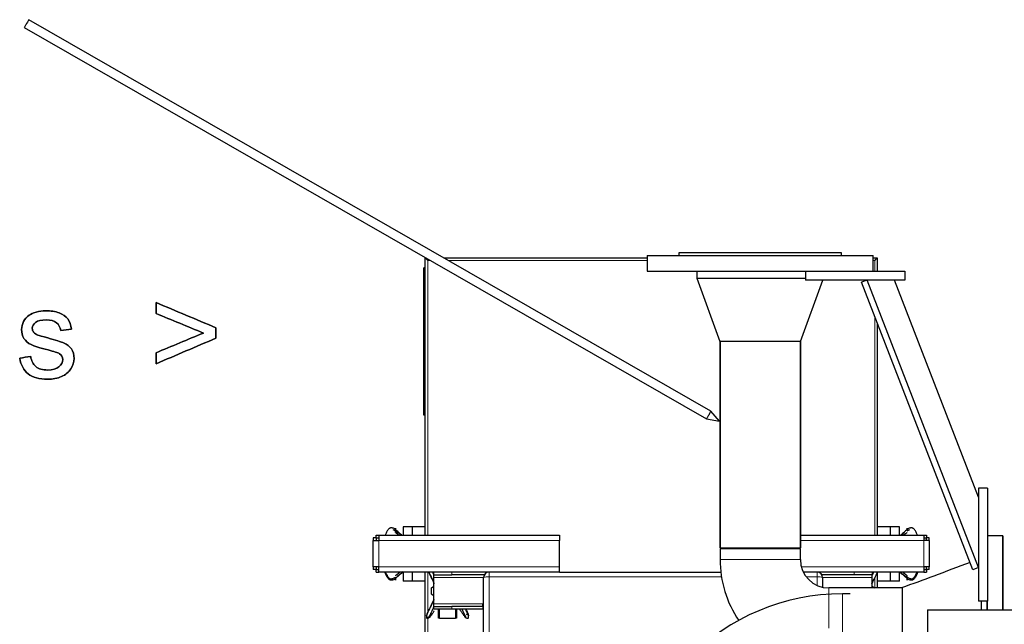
# Model space of a CAD drawing. Header units: inches. Extents: x 0 to 17820, y -10 to 12600.
# Tile 327 of 339: x 11647 to 12736, y 10743 to 11412. Entities that reach past the tile are written whole.
import ezdxf

# ---------------------------------------------------------------- set-up
doc = ezdxf.new("R2010")
doc.units = ezdxf.units.IN
doc.layers.add('1', color=7, linetype='Continuous', true_color=0xffffff)
doc.layers.add('254', color=7, linetype='Continuous', true_color=0xffffff)

msp = doc.modelspace()

# ---------------------------------------------------------------- linework, layer by layer
at = {"layer": '1', "color": 2, "linetype": 'Continuous', "lineweight": 25}
for p, q in [((12375.813, 11153.901), (12375.813, 11150.901)), ((12555.813, 11153.901), (12375.813, 11153.901)), ((12555.813, 11150.901), (12555.813, 11153.901)), ((12095.313, 11148.401), (12095.773, 11148.401)), ((12098.113, 11145.601), (12095.313, 11148.401)), ((12095.313, 11135.686), (12095.313, 11148.401)), ((12115.875, 11148.401), (12340.813, 11148.401)), ((12340.813, 11150.901), (12340.813, 11133.901)), ((12340.813, 11150.901), (12590.813, 11150.901)), ((12590.813, 11133.901), (12590.813, 11150.901)), ((12590.813, 11148.401), (12595.313, 11148.401)), ((12592.513, 11145.601), (12595.313, 11148.401)), ((12595.313, 11148.401), (12595.313, 11133.901)), ((12093.813, 11131.401), (12093.813, 11137.401)), ((12095.313, 11137.401), (12093.813, 11137.401)), ((12095.313, 11131.401), (12095.313, 11135.686)), ((12340.813, 11133.901), (12540.816, 11133.901)), ((12395.813, 11133.901), (12395.813, 11125.901)), ((12515.813, 11133.901), (12515.813, 11123.901)), ((12540.813, 11133.901), (12625.813, 11133.901)), ((12625.813, 11133.901), (12625.813, 11123.901)), ((12093.813, 10980.401), (12093.813, 11131.401)), ((12095.313, 10980.401), (12095.313, 11131.401)), ((12395.813, 11125.901), (12421.29, 11055.901)), ((12395.813, 11125.901), (12515.813, 11125.901)), ((12395.813, 11125.901), (12515.813, 11125.901)), ((12510.335, 11055.901), (12535.084, 11123.901)), ((12625.813, 11123.901), (12515.813, 11123.901)), ((12584.283, 11123.901), (12577.956, 11121.453)), ((12700.986, 10803.511), (12577.956, 11121.453)), ((12707.313, 10805.959), (12584.283, 11123.901)), ((12707.312, 10883.903), (12614.444, 11123.899)), ((12595.313, 11076.589), (12595.313, 10841.901)), ((12465.813, 11055.901), (12421.29, 11055.901)), ((12421.363, 10827.901), (12421.363, 11055.901)), ((12421.363, 11055.901), (12421.363, 10827.901)), ((12510.335, 11055.901), (12465.813, 11055.901)), ((12510.263, 11055.901), (12510.263, 10827.901)), ((12510.263, 10827.901), (12510.263, 11055.901)), ((12093.813, 10974.401), (12093.813, 10980.401)), ((12095.313, 10976.116), (12095.313, 10980.401)), ((12095.313, 10974.401), (12093.813, 10974.401)), ((12095.313, 10841.893), (12095.313, 10976.116)), ((12707.313, 10893.901), (12707.313, 10768.901)), ((12717.313, 10893.901), (12707.313, 10893.901)), ((12717.313, 10893.901), (12717.313, 10768.901)), ((12070.813, 10851.101), (12070.813, 10841.901)), ((12080.813, 10851.101), (12070.813, 10851.101)), ((12080.813, 10851.101), (12080.813, 10850.901)), ((12095.313, 10850.901), (12080.813, 10850.901)), ((12080.813, 10850.901), (12080.813, 10841.901)), ((12609.813, 10850.901), (12595.313, 10850.901)), ((12609.813, 10850.901), (12609.813, 10851.101)), ((12619.813, 10851.101), (12609.813, 10851.101)), ((12609.813, 10841.901), (12609.813, 10850.901)), ((12619.813, 10841.901), (12619.813, 10851.101)), ((12037.813, 10838.899), (12037.813, 10835.901)), ((12040.815, 10838.901), (12040.815, 10841.901)), ((12040.815, 10841.901), (12043.813, 10841.901)), ((12040.863, 10838.899), (12040.863, 10835.901)), ((12043.813, 10841.901), (12043.813, 10835.901)), ((12043.813, 10841.901), (12243.813, 10841.901)), ((12243.813, 10841.901), (12243.813, 10835.901)), ((12510.266, 10841.901), (12646.813, 10841.901)), ((12646.813, 10841.901), (12649.811, 10841.901)), ((12646.813, 10841.901), (12646.813, 10835.901)), ((12649.763, 10835.901), (12649.763, 10838.899)), ((12649.811, 10841.901), (12649.811, 10838.901)), ((12652.813, 10835.901), (12652.813, 10838.899)), ((12734.313, 10840.901), (12717.313, 10840.901)), ((12734.313, 10840.901), (12717.313, 10840.901)), ((12734.313, 10840.901), (12734.313, 10759.164)), ((12734.313, 10759.173), (12734.313, 10840.901)), ((12037.813, 10835.901), (12043.813, 10835.901)), ((12037.813, 10806.901), (12037.813, 10835.901)), ((12243.813, 10806.901), (12243.813, 10835.901)), ((12421.363, 10827.901), (12510.263, 10827.901)), ((12421.363, 10826.901), (12421.363, 10814.901)), ((12421.363, 10826.901), (12465.813, 10826.901)), ((12446.813, 10827.901), (12446.813, 10826.901)), ((12465.813, 10826.901), (12510.263, 10826.901)), ((12510.263, 10814.901), (12510.263, 10826.901)), ((12652.813, 10835.901), (12646.813, 10835.901)), ((12652.813, 10835.901), (12652.813, 10806.901)), ((12037.813, 10806.901), (12037.813, 10803.903)), ((12043.813, 10806.901), (12037.813, 10806.901)), ((12040.863, 10806.901), (12040.863, 10803.903)), ((12043.813, 10800.901), (12043.813, 10806.901)), ((12243.813, 10800.901), (12243.813, 10806.901)), ((12652.813, 10806.901), (12646.813, 10806.901)), ((12646.813, 10806.901), (12646.813, 10800.901)), ((12649.763, 10803.903), (12649.763, 10806.901)), ((12652.813, 10803.903), (12652.813, 10806.901)), ((12707.313, 10805.959), (12700.986, 10803.511)), ((12040.815, 10800.901), (12040.815, 10803.901)), ((12040.815, 10800.901), (12043.813, 10800.901)), ((12070.813, 10800.901), (12070.813, 10790.701)), ((12080.813, 10800.901), (12080.813, 10790.901)), ((12095.313, 10561.736), (12095.313, 10800.895)), ((12104.813, 10797.901), (12104.813, 10800.901)), ((12104.813, 10794.901), (12104.813, 10797.901)), ((12104.813, 10797.901), (12124.813, 10797.901)), ((12104.813, 10765.901), (12104.813, 10794.901)), ((12160.616, 10797.901), (12124.813, 10797.901)), ((12159.813, 10547.499), (12159.813, 10794.901)), ((12243.813, 10800.901), (12422.177, 10800.901)), ((12569.813, 10797.901), (12534.009, 10797.901)), ((12534.813, 10794.901), (12534.813, 10784.133)), ((12589.813, 10797.901), (12569.813, 10797.901)), ((12589.813, 10800.901), (12589.813, 10797.901)), ((12589.813, 10794.901), (12589.813, 10797.901)), ((12589.813, 10783.351), (12589.813, 10794.901)), ((12595.313, 10800.164), (12595.313, 10783.351)), ((12609.813, 10790.901), (12609.813, 10800.901)), ((12619.813, 10790.701), (12619.813, 10800.901)), ((12646.813, 10800.901), (12649.811, 10800.901)), ((12649.811, 10803.901), (12649.811, 10800.901)), ((12080.813, 10790.701), (12070.813, 10790.701)), ((12080.813, 10790.901), (12080.813, 10790.701)), ((12095.313, 10790.901), (12080.813, 10790.901)), ((12102.353, 10783.372), (12104.813, 10785.457)), ((12102.353, 10776.372), (12102.353, 10783.372)), ((12622.214, 10783.351), (12541.813, 10783.351)), ((12589.813, 10785.526), (12592.353, 10783.372)), ((12592.353, 10783.372), (12592.353, 10783.351)), ((12609.813, 10790.901), (12595.313, 10790.901)), ((12609.813, 10790.701), (12609.813, 10790.901)), ((12619.813, 10790.701), (12609.813, 10790.701)), ((12622.923, 10783.532), (12622.923, 10694.27)), ((12104.813, 10774.286), (12102.353, 10776.372)), ((12565.313, 10776.948), (12556.813, 10776.948)), ((12104.813, 10762.901), (12104.813, 10765.901)), ((12104.813, 10762.901), (12124.813, 10762.901)), ((12104.813, 10759.901), (12104.813, 10762.901)), ((12158.813, 10762.901), (12124.813, 10762.901)), ((12159.813, 10765.901), (12158.813, 10765.901)), ((12158.813, 10762.901), (12158.813, 10765.901)), ((12158.813, 10762.901), (12158.813, 10759.901)), ((12717.313, 10768.901), (12707.313, 10768.901)), ((12710.313, 10768.898), (12710.313, 10759.162)), ((12716.313, 10768.893), (12716.313, 10759.164)), ((12717.313, 10759.173), (12717.313, 10768.903)), ((12124.813, 10759.901), (12104.813, 10759.901)), ((12109.813, 10749.901), (12109.813, 10759.901)), ((12110.853, 10749.701), (12110.853, 10759.901)), ((12158.813, 10759.901), (12124.813, 10759.901)), ((12128.853, 10759.901), (12128.853, 10749.701)), ((12129.813, 10759.901), (12129.813, 10749.901)), ((12650.813, 10759.164), (12650.813, 10585.052)), ((12650.813, 10759.164), (15633.313, 10759.164)), ((12110.853, 10749.901), (12109.813, 10749.901)), ((12128.853, 10749.701), (12110.853, 10749.701)), ((12129.813, 10749.901), (12128.853, 10749.901))]:
    msp.add_line(p, q, dxfattribs=at)
at = {"layer": '1', "color": 110, "linetype": 'Continuous', "lineweight": 13}
for p, q in [((12100.654, 11145.601), (12098.113, 11145.601)), ((12098.113, 11145.601), (12098.113, 10841.892)), ((12340.817, 11145.601), (12120.754, 11145.601)), ((12592.513, 11145.601), (12590.805, 11145.601)), ((12592.513, 11133.896), (12592.513, 11145.601)), ((12095.313, 11131.401), (12093.813, 11131.401)), ((12592.513, 10841.892), (12592.513, 11083.824)), ((12095.313, 10980.401), (12093.813, 10980.401)), ((12043.813, 10835.901), (12043.813, 10806.901)), ((12243.813, 10835.901), (12043.813, 10835.901)), ((12646.813, 10835.901), (12510.263, 10835.901)), ((12646.813, 10806.901), (12646.813, 10835.901)), ((12043.813, 10806.901), (12243.813, 10806.901)), ((12510.263, 10814.901), (12421.363, 10814.901)), ((12511.294, 10806.901), (12646.813, 10806.901)), ((12098.113, 10800.893), (12098.113, 10756.779)), ((12159.815, 10794.901), (12104.813, 10794.901)), ((12124.813, 10800.901), (12124.813, 10797.901)), ((12165.813, 10795.682), (12165.813, 10546.179)), ((12422.902, 10795.682), (12165.813, 10795.682)), ((12528.813, 10795.682), (12516.788, 10795.682)), ((12528.813, 10786.152), (12528.813, 10795.682)), ((12589.813, 10794.901), (12534.81, 10794.901)), ((12569.813, 10797.901), (12569.813, 10800.901)), ((12592.513, 10783.342), (12592.513, 10794.538)), ((12541.813, 10783.351), (12541.813, 10738.901)), ((12556.813, 10776.948), (12556.813, 10700.854)), ((12158.813, 10765.901), (12104.813, 10765.901)), ((12124.813, 10762.901), (12124.813, 10759.901)), ((12098.113, 10751.392), (12098.113, 10561.121))]:
    msp.add_line(p, q, dxfattribs=at)
at = {"layer": '1', "color": 2, "linetype": 'Continuous', "lineweight": 25}
for centre, radius, start, end in [((12541.813, 10814.901), 120.45, 180, 214.059375), ((12541.813, 10814.901), 31.55, 180, 270), ((12165.813, 10794.901), 6, 90, 180), ((12528.813, 10794.901), 6, 0, 90), ((12556.813, 10538.901), 238.047, 90, 180)]:
    msp.add_arc(centre, radius, start, end, dxfattribs=at)
at = {"layer": '1', "color": 110, "linetype": 'Continuous', "lineweight": 13}
for centre, start_param, end_param in [((12165.813, 10794.901), 4.71238898, 6.28318531), ((12528.813, 10794.901), 3.14159265, 4.71238898)]:
    msp.add_ellipse(centre, major_axis=(-6, 0), ratio=0.1301739, start_param=start_param, end_param=end_param, dxfattribs=at)
at = {"layer": '1', "color": 2, "linetype": 'Continuous', "lineweight": 25}
for points, degree, knots in [([(11797.462, 11031.327), (11819.539, 11040.758), (11841.617, 11050.189), (11863.694, 11059.621), (11863.694, 11063.441), (11863.694, 11067.261), (11863.694, 11071.081), (11841.617, 11080.402), (11819.539, 11089.722), (11797.462, 11099.043), (11797.462, 11094.975), (11797.462, 11090.907), (11797.462, 11086.84), (11814.943, 11079.651), (11832.424, 11072.463), (11849.905, 11065.274), (11832.424, 11058.026), (11814.943, 11050.778), (11797.462, 11043.53), (11797.462, 11039.462), (11797.462, 11035.395), (11797.462, 11031.327)], 3, [0, 0, 0, 0, 0.24559405, 0.24559405, 0.24559405, 0.28467495, 0.28467495, 0.28467495, 0.52982571, 0.52982571, 0.52982571, 0.5714364, 0.5714364, 0.5714364, 0.76479632, 0.76479632, 0.76479632, 0.95838931, 0.95838931, 0.95838931, 1, 1, 1, 1]), ([(11658.782, 11039.436), (11654.732, 11038.797), (11650.681, 11038.157), (11646.631, 11037.518), (11647.987, 11029.843), (11651.133, 11024.036), (11661.008, 11016.208), (11668.196, 11014.264), (11683.29, 11014.264), (11688.38, 11015.261), (11697.385, 11019.201), (11700.839, 11021.99), (11705.585, 11029.237), (11706.8, 11033.092), (11706.8, 11041.355), (11705.827, 11044.86), (11703.858, 11047.674), (11701.913, 11050.513), (11699.202, 11052.662), (11692.336, 11055.583), (11686.283, 11057.497), (11671.593, 11061.441), (11667.992, 11062.511), (11666.764, 11062.972), (11664.615, 11063.842), (11663.054, 11064.916), (11662.057, 11066.246), (11661.059, 11067.525), (11660.547, 11068.958), (11660.547, 11073.051), (11661.75, 11075.226), (11666.575, 11078.973), (11670.601, 11079.882), (11681.013, 11079.882), (11684.697, 11078.833), (11689.938, 11074.66), (11691.527, 11071.747), (11692.064, 11068.012), (11696.064, 11068.557), (11700.063, 11069.103), (11704.062, 11069.649), (11703.295, 11074.33), (11701.888, 11078.065), (11697.807, 11083.677), (11694.623, 11085.893), (11686.027, 11089.168), (11681.038, 11089.986), (11671.573, 11089.986), (11668.043, 11089.5), (11661.45, 11087.507), (11658.833, 11086.328), (11656.94, 11084.921), (11654.382, 11083.105), (11652.361, 11080.828), (11650.903, 11078.065), (11649.419, 11075.328), (11648.677, 11072.335), (11648.677, 11065.556), (11649.573, 11062.307), (11653.173, 11056.444), (11655.815, 11054.146), (11662.763, 11050.825), (11669.015, 11048.876), (11684.697, 11044.911), (11688.867, 11043.53), (11692.969, 11040.857), (11694.188, 11038.669), (11694.188, 11032.785), (11692.806, 11030.099), (11687.368, 11025.482), (11683.162, 11024.369), (11671.931, 11024.369), (11667.582, 11025.648), (11661.368, 11030.843), (11659.447, 11034.576), (11658.782, 11039.436)], 3, [0, 0, 0, 0, 0.04048951, 0.04048951, 0.04048951, 0.10713507, 0.10713507, 0.17378063, 0.17378063, 0.21398528, 0.21398528, 0.25418994, 0.25418994, 0.29419666, 0.29419666, 0.33495352, 0.33495352, 0.33495352, 0.36752383, 0.36752383, 0.40018235, 0.40018235, 0.42284402, 0.42284402, 0.42284402, 0.43935576, 0.43935576, 0.43935576, 0.45256377, 0.45256377, 0.47344095, 0.47344095, 0.49445695, 0.49445695, 0.51232055, 0.51232055, 0.52999349, 0.52999349, 0.52999349, 0.56186032, 0.56186032, 0.56186032, 0.59371819, 0.59371819, 0.62538692, 0.62538692, 0.65705566, 0.65705566, 0.67816815, 0.67816815, 0.69923584, 0.69923584, 0.69923584, 0.72293913, 0.72293913, 0.72293913, 0.74690676, 0.74690676, 0.77334724, 0.77334724, 0.80005965, 0.80005965, 0.82669612, 0.82669612, 0.84644661, 0.84644661, 0.87468024, 0.87468024, 0.90602215, 0.90602215, 0.93753622, 0.93753622, 0.96890705, 0.96890705, 1, 1, 1, 1]), ([(12062.313, 10847.982), (12061.822, 10848.336), (12060.808, 10848.993), (12059.416, 10849.573), (12058.247, 10849.806), (12057.333, 10849.843), (12056.544, 10849.659), (12055.955, 10849.404), (12055.55, 10849.165), (12055.181, 10848.893), (12054.728, 10848.495), (12054.015, 10847.728), (12053.181, 10846.493), (12052.332, 10844.934), (12051.598, 10843.408), (12051.142, 10842.404), (12050.934, 10841.934)], 3, [0, 0, 0, 0, 0.11265384, 0.22530769, 0.28163461, 0.33796153, 0.39428845, 0.42245191, 0.45061537, 0.47877883, 0.50694229, 0.56326921, 0.67592306, 0.7885769, 0.90123074, 1, 1, 1, 1]), ([(12062.313, 10846.464), (12062.313, 10846.597), (12062.313, 10846.871), (12062.313, 10847.218), (12062.313, 10847.583), (12062.313, 10847.952), (12062.313, 10848.255), (12062.313, 10848.553), (12062.313, 10848.894), (12062.313, 10849.192), (12062.313, 10849.404), (12062.313, 10849.523), (12062.313, 10849.61), (12062.313, 10849.663), (12062.313, 10849.637), (12062.313, 10849.537), (12062.313, 10849.397), (12062.313, 10849.226), (12062.313, 10849.002), (12062.313, 10848.752), (12062.313, 10848.468), (12062.313, 10848.158), (12062.313, 10847.982)], 5, [0, 0, 0, 0, 0, 0, 0.10425453, 0.20832957, 0.25, 0.25, 0.25, 0.31281988, 0.41711025, 0.5, 0.5, 0.5, 0.52105121, 0.62518273, 0.7291347, 0.75, 0.75, 0.75, 0.86391491, 1, 1, 1, 1, 1, 1]), ([(12639.691, 10841.934), (12639.483, 10842.404), (12639.027, 10843.408), (12638.293, 10844.934), (12637.444, 10846.493), (12636.61, 10847.728), (12635.897, 10848.495), (12635.444, 10848.893), (12635.075, 10849.165), (12634.67, 10849.404), (12634.081, 10849.659), (12633.292, 10849.843), (12632.378, 10849.806), (12631.209, 10849.573), (12629.817, 10848.993), (12628.803, 10848.336), (12628.313, 10847.982)], 3, [0, 0, 0, 0, 0.09876926, 0.2114231, 0.32407694, 0.43673079, 0.49305771, 0.52122117, 0.54938463, 0.57754809, 0.60571155, 0.66203847, 0.71836539, 0.77469231, 0.88734616, 1, 1, 1, 1]), ([(12628.313, 10847.982), (12628.313, 10848.158), (12628.313, 10848.468), (12628.313, 10848.752), (12628.313, 10849.002), (12628.313, 10849.226), (12628.313, 10849.397), (12628.313, 10849.537), (12628.313, 10849.637), (12628.313, 10849.663), (12628.313, 10849.61), (12628.313, 10849.523), (12628.313, 10849.404), (12628.313, 10849.192), (12628.313, 10848.894), (12628.313, 10848.553), (12628.313, 10848.255), (12628.313, 10847.952), (12628.313, 10847.583), (12628.313, 10847.218), (12628.313, 10846.871), (12628.313, 10846.597), (12628.313, 10846.464)], 5, [0, 0, 0, 0, 0, 0, 0.13608509, 0.25, 0.25, 0.25, 0.2708653, 0.37481727, 0.47894879, 0.5, 0.5, 0.5, 0.58288975, 0.68718012, 0.75, 0.75, 0.75, 0.79167043, 0.89574547, 1, 1, 1, 1, 1, 1]), ([(12059.226, 10847.892), (12059.747, 10847.741), (12060.831, 10847.321), (12061.807, 10846.773), (12062.313, 10846.464)], 3, [0, 0, 0, 0, 0.46452477, 1, 1, 1, 1]), ([(12069.465, 10841.61), (12069.249, 10841.814), (12068.519, 10842.499), (12067.254, 10843.669), (12065.654, 10845.13), (12064.015, 10846.594), (12062.885, 10847.539), (12062.313, 10847.982)], 3, [0, 0, 0, 0, 0.09573867, 0.321804, 0.54786933, 0.77393467, 1, 1, 1, 1]), ([(12062.313, 10846.464), (12063.042, 10846.088), (12064.396, 10845.251), (12066.313, 10843.868), (12067.683, 10842.774), (12068.414, 10842.148), (12068.538, 10842.041)], 3, [0, 0, 0, 0, 0.31200031, 0.62400062, 0.93600094, 1, 1, 1, 1]), ([(12062.313, 10844.813), (12062.313, 10844.813), (12062.313, 10844.816), (12062.313, 10844.852), (12062.313, 10844.925), (12062.313, 10845.028), (12062.313, 10845.214), (12062.313, 10845.462), (12062.313, 10845.705), (12062.313, 10845.981), (12062.313, 10846.285), (12062.313, 10846.464)], 5, [0, 0, 0, 0, 0, 0, 0.04844541, 0.28970288, 0.42004995, 0.42004995, 0.42004995, 0.67425772, 1, 1, 1, 1, 1, 1]), ([(12628.313, 10847.982), (12627.74, 10847.539), (12626.61, 10846.594), (12624.971, 10845.13), (12623.371, 10843.669), (12622.106, 10842.499), (12621.376, 10841.814), (12621.16, 10841.61)], 3, [0, 0, 0, 0, 0.22606533, 0.45213067, 0.678196, 0.90426133, 1, 1, 1, 1]), ([(12622.087, 10842.041), (12622.211, 10842.148), (12622.942, 10842.774), (12624.08, 10843.683), (12625.114, 10844.443), (12625.519, 10844.729)], 3, [0, 0, 0, 0, 0.11197544, 0.65786421, 1, 1, 1, 1]), ([(12628.313, 10846.464), (12628.818, 10846.773), (12629.794, 10847.321), (12630.878, 10847.741), (12631.399, 10847.892)], 3, [0, 0, 0, 0, 0.53547523, 1, 1, 1, 1]), ([(12697.919, 10811.435), (12684.55, 10806.476), (12671.181, 10801.516), (12645.947, 10792.155), (12634.081, 10787.754), (12622.216, 10783.352)], 3, [0, 0, 0, 0, 0.52978783, 0.52978783, 1, 1, 1, 1]), ([(12062.313, 10793.761), (12061.822, 10793.408), (12060.808, 10792.751), (12059.416, 10792.17), (12058.247, 10791.937), (12057.333, 10791.901), (12056.544, 10792.084), (12055.955, 10792.339), (12055.55, 10792.579), (12055.181, 10792.851), (12054.728, 10793.249), (12054.015, 10794.016), (12053.181, 10795.25), (12052.332, 10796.81), (12051.567, 10798.401), (12050.956, 10799.75), (12050.601, 10800.571), (12050.481, 10800.853)], 3, [0, 0, 0, 0, 0.1050172, 0.21003439, 0.26254299, 0.31505159, 0.36756019, 0.39381449, 0.42006879, 0.44632309, 0.47257738, 0.52508598, 0.63010318, 0.73512038, 0.84013757, 0.94515477, 1, 1, 1, 1]), ([(12051.313, 10800.889), (12051.359, 10800.779), (12051.64, 10800.115), (12052.177, 10798.902), (12053, 10797.267), (12053.812, 10795.935), (12054.505, 10795.054), (12054.947, 10794.577), (12055.309, 10794.247), (12055.71, 10793.961), (12056.303, 10793.682), (12057.11, 10793.509), (12058.066, 10793.582), (12058.765, 10793.724), (12059.146, 10793.829), (12059.226, 10793.852)], 3, [0, 0, 0, 0, 0.0313154, 0.18927457, 0.34723374, 0.50519291, 0.58417249, 0.62366228, 0.66315208, 0.70264187, 0.74213166, 0.82111124, 0.90009083, 0.97907041, 1, 1, 1, 1]), ([(12059.226, 10793.852), (12059.747, 10794.002), (12060.831, 10794.423), (12061.807, 10794.971), (12062.313, 10795.279)], 3, [0, 0, 0, 0, 0.46452477, 1, 1, 1, 1]), ([(12070.915, 10801.522), (12070.725, 10801.337), (12070.031, 10800.666), (12068.819, 10799.523), (12067.254, 10798.074), (12065.654, 10796.613), (12064.015, 10795.149), (12062.885, 10794.205), (12062.313, 10793.761)], 3, [0, 0, 0, 0, 0.07043759, 0.25635007, 0.44226255, 0.62817504, 0.81408752, 1, 1, 1, 1]), ([(12062.313, 10795.279), (12062.313, 10795.146), (12062.313, 10794.872), (12062.313, 10794.525), (12062.313, 10794.16), (12062.313, 10793.791), (12062.313, 10793.488), (12062.313, 10793.251), (12062.313, 10793.078), (12062.313, 10792.915), (12062.313, 10792.717), (12062.313, 10792.515), (12062.313, 10792.399), (12062.313, 10792.304), (12062.313, 10792.22), (12062.313, 10792.134), (12062.313, 10792.105), (12062.313, 10792.098), (12062.313, 10792.113), (12062.313, 10792.162), (12062.313, 10792.208), (12062.313, 10792.27), (12062.313, 10792.347), (12062.313, 10792.518), (12062.313, 10792.741), (12062.313, 10792.991), (12062.313, 10793.275), (12062.313, 10793.586), (12062.313, 10793.761)], 5, [0, 0, 0, 0, 0, 0, 0.10425453, 0.20832957, 0.25, 0.25, 0.25, 0.31281988, 0.375, 0.375, 0.375, 0.41711025, 0.5, 0.5, 0.5, 0.52105121, 0.625, 0.625, 0.625, 0.62518273, 0.7291347, 0.75, 0.75, 0.75, 0.86391491, 1, 1, 1, 1, 1, 1]), ([(12065.106, 10797.015), (12065.511, 10797.3), (12066.545, 10798.061), (12068.14, 10799.334), (12069.3, 10800.369), (12069.848, 10800.888)], 3, [0, 0, 0, 0, 0.24419228, 0.63380899, 1, 1, 1, 1]), ([(12105.332, 10788.214), (12105.025, 10788.826), (12104.147, 10790.586), (12102.716, 10793.474), (12101.325, 10796.288), (12100.213, 10798.52), (12099.542, 10799.873), (12099.151, 10800.667), (12099.032, 10800.908)], 3, [0, 0, 0, 0, 0.14160443, 0.40834222, 0.67508002, 0.80844892, 0.94181782, 1, 1, 1, 1]), ([(12099.181, 10800.923), (12099.699, 10799.828), (12101.404, 10796.373), (12103.08, 10792.892), (12104.265, 10790.5)], 3, [0, 0, 0, 0, 0.31901634, 1, 1, 1, 1]), ([(12103.19, 10800.934), (12103.223, 10800.867), (12103.517, 10800.264), (12104.019, 10799.234), (12104.498, 10798.266), (12104.711, 10797.839)], 3, [0, 0, 0, 0, 0.06462184, 0.58893695, 1, 1, 1, 1]), ([(12589.374, 10788.214), (12589.68, 10788.826), (12590.559, 10790.586), (12591.989, 10793.474), (12593.381, 10796.288), (12594.491, 10798.517), (12595.041, 10799.625), (12595.313, 10800.175)], 3, [0, 0, 0, 0, 0.15046411, 0.43389074, 0.71731737, 0.85903068, 1, 1, 1, 1]), ([(12589.385, 10788.388), (12590.956, 10791.499), (12592.923, 10795.603), (12594.929, 10799.67), (12595.413, 10800.688)], 3, [0, 0, 0, 0, 0.74840223, 1, 1, 1, 1]), ([(12620.777, 10800.888), (12621.325, 10800.369), (12622.486, 10799.334), (12624.312, 10797.876), (12626.229, 10796.492), (12627.583, 10795.655), (12628.313, 10795.279)], 3, [0, 0, 0, 0, 0.23855452, 0.49236968, 0.74618484, 1, 1, 1, 1]), ([(12628.313, 10793.761), (12627.74, 10794.205), (12626.61, 10795.149), (12624.971, 10796.613), (12623.371, 10798.074), (12622.106, 10799.244), (12621.376, 10799.929), (12621.16, 10800.134)], 3, [0, 0, 0, 0, 0.22606533, 0.45213067, 0.678196, 0.90426133, 1, 1, 1, 1]), ([(12640.144, 10800.853), (12640.024, 10800.571), (12639.669, 10799.75), (12639.058, 10798.401), (12638.293, 10796.81), (12637.444, 10795.25), (12636.61, 10794.016), (12635.897, 10793.249), (12635.444, 10792.851), (12635.075, 10792.579), (12634.67, 10792.339), (12634.081, 10792.084), (12633.292, 10791.901), (12632.378, 10791.937), (12631.209, 10792.17), (12629.817, 10792.751), (12628.803, 10793.408), (12628.313, 10793.761)], 3, [0, 0, 0, 0, 0.05484523, 0.15986243, 0.26487962, 0.36989682, 0.47491402, 0.52742262, 0.55367691, 0.57993121, 0.60618551, 0.63243981, 0.68494841, 0.73745701, 0.78996561, 0.8949828, 1, 1, 1, 1]), ([(12628.313, 10795.279), (12628.313, 10795.458), (12628.313, 10795.762), (12628.313, 10796.039), (12628.313, 10796.282), (12628.313, 10796.53), (12628.313, 10796.692), (12628.313, 10796.766), (12628.313, 10796.826), (12628.313, 10796.883), (12628.313, 10796.913), (12628.313, 10796.923), (12628.313, 10796.929), (12628.313, 10796.931), (12628.313, 10796.931)], 5, [0, 0, 0, 0, 0, 0, 0.32574228, 0.57995005, 0.57995005, 0.57995005, 0.71029712, 0.86992508, 0.86992508, 0.86992508, 0.95155459, 1, 1, 1, 1, 1, 1]), ([(12628.313, 10793.761), (12628.313, 10793.586), (12628.313, 10793.275), (12628.313, 10792.991), (12628.313, 10792.741), (12628.313, 10792.518), (12628.313, 10792.347), (12628.313, 10792.27), (12628.313, 10792.208), (12628.313, 10792.162), (12628.313, 10792.113), (12628.313, 10792.098), (12628.313, 10792.105), (12628.313, 10792.134), (12628.313, 10792.22), (12628.313, 10792.304), (12628.313, 10792.399), (12628.313, 10792.515), (12628.313, 10792.717), (12628.313, 10792.915), (12628.313, 10793.078), (12628.313, 10793.251), (12628.313, 10793.488), (12628.313, 10793.791), (12628.313, 10794.16), (12628.313, 10794.525), (12628.313, 10794.872), (12628.313, 10795.146), (12628.313, 10795.279)], 5, [0, 0, 0, 0, 0, 0, 0.13608509, 0.25, 0.25, 0.25, 0.2708653, 0.37481727, 0.375, 0.375, 0.375, 0.47894879, 0.5, 0.5, 0.5, 0.58288975, 0.625, 0.625, 0.625, 0.68718012, 0.75, 0.75, 0.75, 0.79167043, 0.89574547, 1, 1, 1, 1, 1, 1]), ([(12628.313, 10795.279), (12628.818, 10794.971), (12629.794, 10794.423), (12630.878, 10794.002), (12631.399, 10793.852)], 3, [0, 0, 0, 0, 0.53547523, 1, 1, 1, 1]), ([(12631.399, 10793.852), (12631.479, 10793.829), (12631.86, 10793.724), (12632.559, 10793.582), (12633.515, 10793.509), (12634.322, 10793.682), (12634.915, 10793.961), (12635.316, 10794.247), (12635.678, 10794.577), (12636.12, 10795.054), (12636.813, 10795.935), (12637.625, 10797.267), (12638.448, 10798.902), (12638.985, 10800.115), (12639.266, 10800.779), (12639.312, 10800.889)], 3, [0, 0, 0, 0, 0.02092959, 0.09990917, 0.17888876, 0.25786834, 0.29735813, 0.33684792, 0.37633772, 0.41582751, 0.49480709, 0.65276626, 0.81072543, 0.9686846, 1, 1, 1, 1]), ([(12104.778, 10770.422), (12104.658, 10770.181), (12103.966, 10768.791), (12102.716, 10766.27), (12101.325, 10763.455), (12100.213, 10761.223), (12099.386, 10759.558), (12098.573, 10757.902), (12097.793, 10756.267), (12097.219, 10754.935), (12096.922, 10754.054), (12096.788, 10753.577), (12096.706, 10753.247), (12096.638, 10752.961), (12096.558, 10752.682), (12096.491, 10752.509), (12096.48, 10752.582), (12096.579, 10752.786), (12096.731, 10753.006), (12096.835, 10753.147)], 3, [0, 0, 0, 0, 0.03223704, 0.18556424, 0.33889144, 0.41555504, 0.49221864, 0.56888224, 0.64554584, 0.72220944, 0.76054125, 0.77970715, 0.79887305, 0.81803895, 0.83720485, 0.87553665, 0.91386845, 0.95220025, 1, 1, 1, 1]), ([(12104.768, 10770.256), (12103.402, 10767.52), (12100.892, 10762.295), (12097.914, 10756.319), (12096.717, 10752.795), (12096.553, 10751.438), (12096.569, 10750.565), (12096.852, 10750.018), (12097.356, 10749.797), (12098.117, 10749.788), (12099.423, 10750.393), (12100.387, 10751.291), (12100.907, 10751.923)], 3, [0, 0, 0, 0, 0.29110104, 0.56188629, 0.65010359, 0.68841648, 0.73242824, 0.78282587, 0.81161179, 0.84325728, 0.91575982, 1, 1, 1, 1]), ([(12101.537, 10752.761), (12101.307, 10752.408), (12100.836, 10751.751), (12100.255, 10751.17), (12099.832, 10750.937), (12099.551, 10750.901), (12099.479, 10751.084), (12099.531, 10751.339), (12099.637, 10751.579), (12099.779, 10751.851), (12099.994, 10752.249), (12100.391, 10753.016), (12100.992, 10754.25), (12101.737, 10755.81), (12102.505, 10757.401), (12103.285, 10759.006), (12104.17, 10760.817), (12104.805, 10762.097), (12105.177, 10762.836)], 3, [0, 0, 0, 0, 0.08807469, 0.17614937, 0.22018672, 0.26422406, 0.30826141, 0.33028008, 0.35229875, 0.37431742, 0.39633609, 0.44037344, 0.52844812, 0.61652281, 0.7045975, 0.79267219, 0.88074687, 1, 1, 1, 1]), ([(12101.537, 10752.761), (12101.585, 10752.851), (12101.697, 10753.08), (12101.827, 10753.424), (12101.908, 10753.784), (12101.929, 10754.153), (12101.903, 10754.457), (12101.85, 10754.751), (12101.797, 10754.93), (12101.722, 10755.102), (12101.623, 10755.26), (12101.531, 10755.373)], 5, [0, 0, 0, 0, 0, 0, 0.18485782, 0.45994515, 0.66359753, 0.66359753, 0.66359753, 0.73611143, 1, 1, 1, 1, 1, 1]), ([(12105.277, 10758.184), (12105.012, 10757.814), (12104.412, 10756.96), (12103.497, 10755.613), (12102.519, 10754.149), (12101.87, 10753.205), (12101.537, 10752.761)], 3, [0, 0, 0, 0, 0.20347815, 0.46898543, 0.73449272, 1, 1, 1, 1]), ([(12133.183, 10759.876), (12133.525, 10759.423), (12134.215, 10758.492), (12135.216, 10757.074), (12136.208, 10755.613), (12137.187, 10754.149), (12137.836, 10753.205), (12138.169, 10752.761)], 3, [0, 0, 0, 0, 0.18966827, 0.3922512, 0.59483414, 0.79741707, 1, 1, 1, 1]), ([(12138.169, 10752.761), (12138.399, 10752.408), (12138.869, 10751.751), (12139.451, 10751.17), (12139.874, 10750.937), (12140.155, 10750.901), (12140.227, 10751.084), (12140.174, 10751.339), (12140.069, 10751.579), (12139.926, 10751.851), (12139.712, 10752.249), (12139.315, 10753.016), (12138.713, 10754.25), (12137.968, 10755.81), (12137.2, 10757.401), (12136.545, 10758.75), (12136.144, 10759.571), (12136.007, 10759.853)], 3, [0, 0, 0, 0, 0.1050172, 0.21003439, 0.26254299, 0.31505159, 0.36756019, 0.39381449, 0.42006879, 0.44632309, 0.47257738, 0.52508598, 0.63010318, 0.73512038, 0.84013757, 0.94515477, 1, 1, 1, 1]), ([(12138.169, 10752.761), (12138.12, 10752.851), (12138.04, 10753.016), (12137.971, 10753.186), (12137.913, 10753.36), (12137.852, 10753.607), (12137.805, 10753.867), (12137.786, 10754.05), (12137.784, 10754.234), (12137.803, 10754.457), (12137.855, 10754.748), (12137.907, 10754.925), (12137.981, 10755.095), (12138.08, 10755.254), (12138.171, 10755.369), (12138.174, 10755.372), (12138.176, 10755.375), (12138.179, 10755.378)], 5, [0, 0, 0, 0, 0, 0, 0.1844371, 0.33104362, 0.33104362, 0.33104362, 0.45889835, 0.66208723, 0.66208723, 0.66208723, 0.73443609, 0.99313085, 0.99313085, 0.99313085, 1, 1, 1, 1, 1, 1]), ([(12138.798, 10751.923), (12139.319, 10751.291), (12140.283, 10750.393), (12141.589, 10749.788), (12142.35, 10749.797), (12142.854, 10750.018), (12143.137, 10750.565), (12143.152, 10751.438), (12142.989, 10752.795), (12142.035, 10755.602), (12140.859, 10758.138), (12140.015, 10759.885)], 3, [0, 0, 0, 0, 0.13412927, 0.2495696, 0.29995632, 0.34578997, 0.42603431, 0.49611092, 0.55711364, 0.69757539, 1, 1, 1, 1]), ([(12140.154, 10759.889), (12140.209, 10759.779), (12140.537, 10759.115), (12141.133, 10757.902), (12141.912, 10756.267), (12142.486, 10754.935), (12142.784, 10754.054), (12142.917, 10753.577), (12143, 10753.247), (12143.067, 10752.961), (12143.148, 10752.682), (12143.215, 10752.509), (12143.226, 10752.582), (12143.126, 10752.786), (12142.975, 10753.006), (12142.87, 10753.147)], 3, [0, 0, 0, 0, 0.02906146, 0.17565141, 0.32224136, 0.46883131, 0.54212629, 0.57877378, 0.61542126, 0.65206875, 0.68871624, 0.76201121, 0.83530619, 0.90860117, 1, 1, 1, 1]), ([(12140.714, 10753.677), (12140.732, 10753.655), (12140.854, 10753.514), (12140.966, 10753.448), (12141.096, 10753.629), (12141.161, 10754.041), (12141.19, 10754.298)], 3, [0, 0, 0, 0, 0.03700059, 0.26289331, 0.47979938, 1, 1, 1, 1])]:
    msp.add_open_spline(points, degree=degree, knots=knots, dxfattribs=at)
for points, degree in [([(12040.815, 10838.899), (12037.813, 10838.899)], 1), ([(12040.863, 10838.901), (12043.813, 10838.901)], 1), ([(12062.313, 10844.813), (12064.214, 10843.495), (12065.958, 10842.015)], 2), ([(12624.667, 10842.015), (12626.411, 10843.495), (12628.313, 10844.813)], 2), ([(12646.813, 10838.901), (12649.763, 10838.901)], 1), ([(12652.813, 10838.899), (12649.811, 10838.899)], 1), ([(12040.815, 10803.903), (12037.813, 10803.903)], 1), ([(12040.863, 10803.901), (12043.813, 10803.901)], 1), ([(12165.813, 10800.901), (12043.813, 10800.901)], 1), ([(12067.21, 10800.831), (12064.909, 10798.731), (12062.313, 10796.93)], 2), ([(12243.813, 10800.895), (12217.813, 10800.895), (12191.813, 10800.895), (12165.813, 10800.895)], 3), ([(12528.813, 10800.895), (12523.95, 10800.895), (12519.088, 10800.895), (12514.225, 10800.895)], 3), ([(12646.813, 10800.901), (12528.813, 10800.901)], 1), ([(12628.313, 10796.93), (12625.716, 10798.731), (12623.415, 10800.831)], 2), ([(12646.813, 10803.901), (12649.763, 10803.901)], 1), ([(12652.813, 10803.903), (12649.811, 10803.903)], 1)]:
    msp.add_open_spline(points, degree=degree, dxfattribs=at)
at = {"layer": '1', "color": 110, "linetype": 'Continuous', "lineweight": 13}
for points, knots in [([(12165.813, 10795.682), (12165.813, 10796.028), (12165.813, 10796.37), (12165.813, 10797.036), (12165.813, 10797.36), (12165.813, 10797.98), (12165.813, 10798.275), (12165.813, 10798.829), (12165.813, 10799.088), (12165.813, 10799.56), (12165.813, 10799.773), (12165.813, 10800.148), (12165.813, 10800.31), (12165.813, 10800.577), (12165.813, 10800.683), (12165.813, 10800.834), (12165.813, 10800.88), (12165.813, 10800.895)], [0, 0, 0, 0, 0.125, 0.125, 0.25, 0.25, 0.375, 0.375, 0.5, 0.5, 0.625, 0.625, 0.75, 0.75, 0.875, 0.875, 1, 1, 1, 1]), ([(12528.813, 10795.682), (12528.813, 10796.028), (12528.813, 10796.37), (12528.813, 10797.036), (12528.813, 10797.36), (12528.813, 10797.98), (12528.813, 10798.275), (12528.813, 10798.829), (12528.813, 10799.088), (12528.813, 10799.56), (12528.813, 10799.773), (12528.813, 10800.148), (12528.813, 10800.31), (12528.813, 10800.577), (12528.813, 10800.683), (12528.813, 10800.834), (12528.813, 10800.88), (12528.813, 10800.895)], [0, 0, 0, 0, 0.125, 0.125, 0.25, 0.25, 0.375, 0.375, 0.5, 0.5, 0.625, 0.625, 0.75, 0.75, 0.875, 0.875, 1, 1, 1, 1]), ([(12591.515, 10800.934), (12591.483, 10800.867), (12591.189, 10800.264), (12590.672, 10799.204), (12590.178, 10798.207), (12589.951, 10797.751)], [0, 0, 0, 0, 0.06283457, 0.57264848, 1, 1, 1, 1])]:
    msp.add_open_spline(points, degree=3, knots=knots, dxfattribs=at)
at = {"layer": '254', "color": 2, "linetype": 'Continuous', "lineweight": 25}
for p, q in [((12411.287, 10978.943), (11656.64, 11411.825)), ((11651.664, 11403.151), (12406.311, 10970.268)), ((11651.664, 11403.151), (11651.664, 11403.151)), ((12406.311, 10970.268), (12420.715, 10967.77)), ((12406.311, 10970.268), (12406.311, 10970.268)), ((12420.715, 10967.77), (12411.287, 10978.943))]:
    msp.add_line(p, q, dxfattribs=at)
for centre, start_param, end_param in [((11654.152, 11407.488), 4.71157139, 6.28318531), ((11654.152, 11407.488), 3.14156047, 4.71157139), ((12408.799, 10974.605), 4.71157139, 6.28318531), ((12408.799, 10974.605), 3.14156047, 4.71157139)]:
    msp.add_ellipse(centre, major_axis=(-2.488, -4.337), ratio=0.00534343, start_param=start_param, end_param=end_param, dxfattribs=at)
for points in [[(11863.694, 11071.081), (11841.617, 11080.402), (11819.539, 11089.722), (11797.462, 11099.043)], [(11797.462, 11099.043), (11797.462, 11094.975), (11797.462, 11090.907), (11797.462, 11086.84)], [(11656.94, 11084.921), (11654.382, 11083.105), (11652.361, 11080.828), (11650.903, 11078.065)], [(11797.462, 11086.84), (11814.943, 11079.651), (11832.424, 11072.463), (11849.905, 11065.274)], [(11666.764, 11062.972), (11664.615, 11063.842), (11663.054, 11064.916), (11662.057, 11066.246)], [(11692.064, 11068.012), (11696.064, 11068.557), (11700.063, 11069.103), (11704.062, 11069.649)], [(11863.694, 11059.621), (11863.694, 11063.441), (11863.694, 11067.261), (11863.694, 11071.081)], [(11849.905, 11065.274), (11832.424, 11058.026), (11814.943, 11050.778), (11797.462, 11043.53)], [(11797.462, 11031.327), (11819.539, 11040.758), (11841.617, 11050.189), (11863.694, 11059.621)], [(11658.782, 11039.436), (11654.732, 11038.797), (11650.681, 11038.157), (11646.631, 11037.518)], [(11797.462, 11043.53), (11797.462, 11039.462), (11797.462, 11035.395), (11797.462, 11031.327)]]:
    msp.add_open_spline(points, degree=3, dxfattribs=at)
for points, knots in [([(11704.062, 11069.649), (11703.295, 11074.33), (11701.888, 11078.065), (11697.807, 11083.677), (11694.623, 11085.893), (11686.027, 11089.168), (11681.038, 11089.986), (11671.573, 11089.986), (11668.043, 11089.5), (11661.45, 11087.507), (11658.833, 11086.328), (11656.94, 11084.921)], [0, 0, 0, 0, 0.23190349, 0.23190349, 0.46243028, 0.46243028, 0.69295707, 0.69295707, 0.8466416, 0.8466416, 1, 1, 1, 1]), ([(11650.903, 11078.065), (11649.419, 11075.328), (11648.677, 11072.335), (11648.677, 11065.556), (11649.573, 11062.307), (11653.173, 11056.444), (11655.815, 11054.146), (11662.763, 11050.825), (11669.015, 11048.876), (11684.697, 11044.911), (11688.867, 11043.53), (11692.969, 11040.857), (11694.188, 11038.669), (11694.188, 11032.785), (11692.806, 11030.099), (11687.368, 11025.482), (11683.162, 11024.369), (11671.931, 11024.369), (11667.582, 11025.648), (11661.368, 11030.843), (11659.447, 11034.576), (11658.782, 11039.436)], [0, 0, 0, 0, 0.08650673, 0.08650673, 0.18193876, 0.18193876, 0.27835227, 0.27835227, 0.37449169, 0.37449169, 0.44577744, 0.44577744, 0.54768149, 0.54768149, 0.66080434, 0.66080434, 0.77454855, 0.77454855, 0.88777574, 0.88777574, 1, 1, 1, 1]), ([(11662.057, 11066.246), (11661.059, 11067.525), (11660.547, 11068.958), (11660.547, 11073.051), (11661.75, 11075.226), (11666.575, 11078.973), (11670.601, 11079.882), (11681.013, 11079.882), (11684.697, 11078.833), (11689.938, 11074.66), (11691.527, 11071.747), (11692.064, 11068.012)], [0, 0, 0, 0, 0.1457231, 0.1457231, 0.37605961, 0.37605961, 0.60792769, 0.60792769, 0.80501556, 0.80501556, 1, 1, 1, 1]), ([(11703.858, 11047.674), (11701.913, 11050.513), (11699.202, 11052.662), (11692.336, 11055.583), (11686.283, 11057.497), (11671.593, 11061.441), (11667.992, 11062.511), (11666.764, 11062.972)], [0, 0, 0, 0, 0.37057837, 0.37057837, 0.74216025, 0.74216025, 1, 1, 1, 1]), ([(11646.631, 11037.518), (11647.987, 11029.843), (11651.133, 11024.036), (11661.008, 11016.208), (11668.196, 11014.264), (11683.29, 11014.264), (11688.38, 11015.261), (11697.385, 11019.201), (11700.839, 11021.99), (11705.585, 11029.237), (11706.8, 11033.092), (11706.8, 11041.355), (11705.827, 11044.86), (11703.858, 11047.674)], [0, 0, 0, 0, 0.22632837, 0.22632837, 0.45265673, 0.45265673, 0.58919178, 0.58919178, 0.72572683, 0.72572683, 0.8615897, 0.8615897, 1, 1, 1, 1])]:
    msp.add_open_spline(points, degree=3, knots=knots, dxfattribs=at)

doc.saveas('drawing.dxf')
